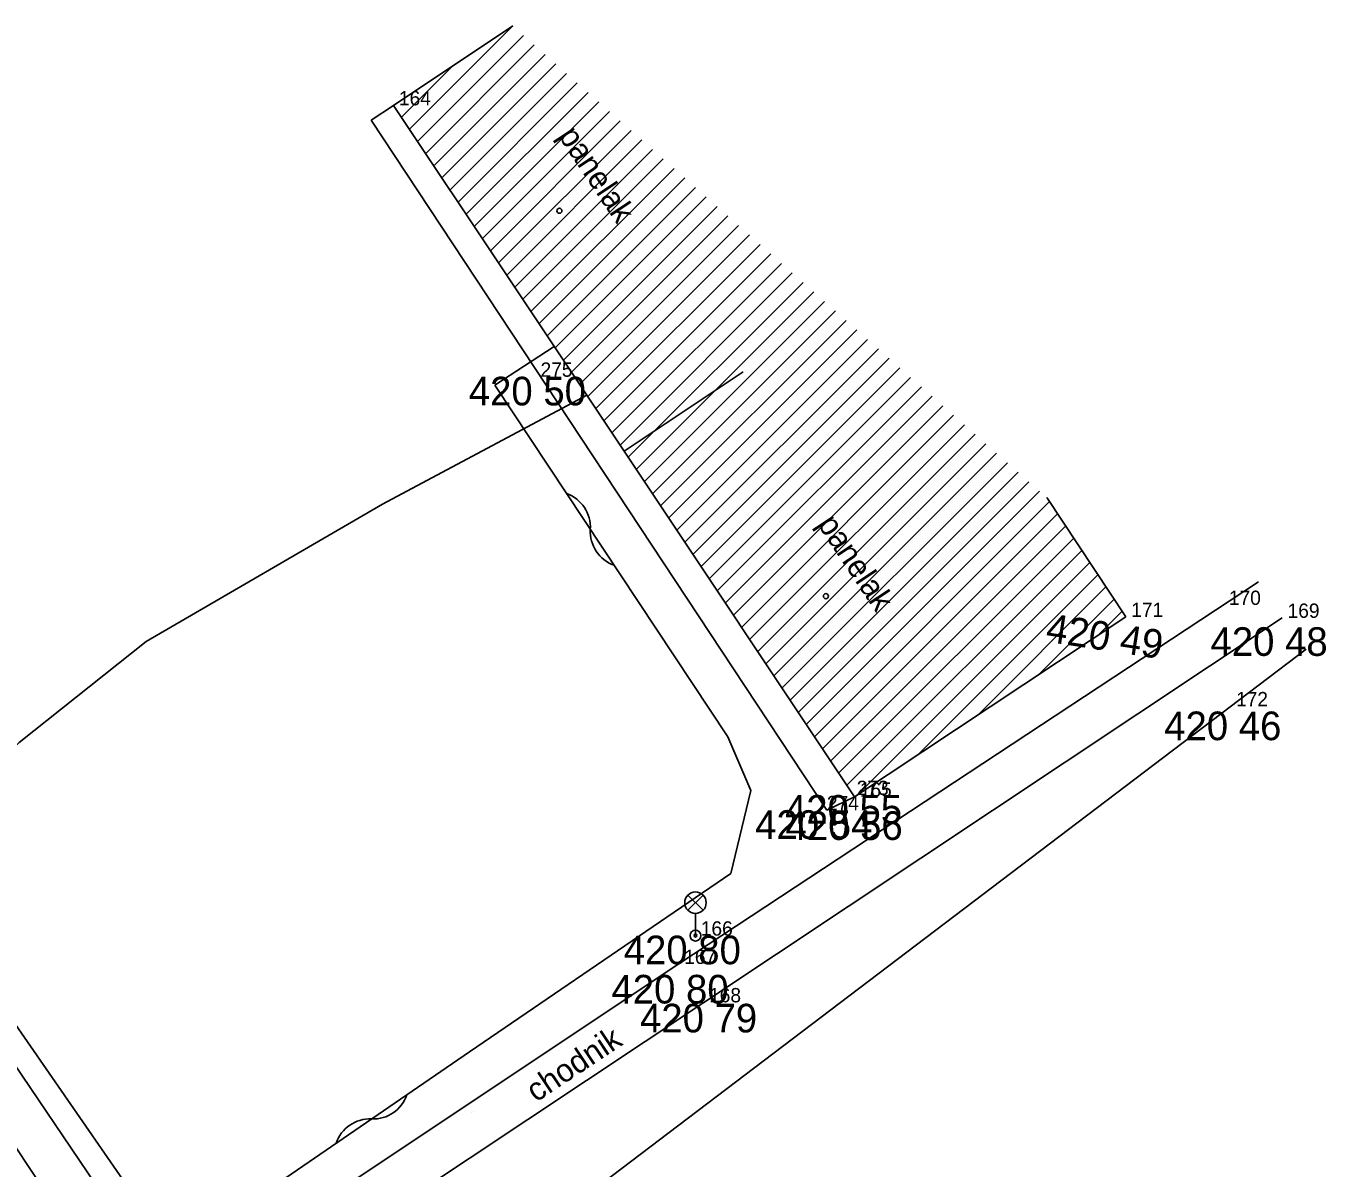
# Model space of a CAD drawing. Extents: x -559180 to -551373, y -1076947 to -1072071.
# Drawn here: x -554908.06 to -554862.66, y -1072904.4 to -1072864.51 of the extents above; entities that cross this region are included whole.
import ezdxf

# ---------------------------------------------------------------- set-up
doc = ezdxf.new("R2010")
doc.units = 0
for name, color, linetype in [('12_PLOTY', 7, 'Continuous'), ('13_PLOTY', 7, 'Continuous'), ('14_BUDOVY', 7, 'Continuous'), ('18_POLOHOPIS', 7, 'Continuous'), ('1_VODA_ZN', 7, 'Continuous'), ('20_EL_ZN', 7, 'Continuous'), ('2_VODOVOD', 7, 'Continuous'), ('30_SDEL_ZN', 7, 'Continuous'), ('32', 7, 'Continuous'), ('3_BODY', 7, 'Continuous'), ('47_ZN_STAV_OBJ$', 7, 'Continuous'), ('52_POPIS_UCELOVY', 7, 'Continuous'), ('6_VYSKY', 7, 'Continuous')]:
    doc.layers.add(name, color=color, linetype=linetype)

# ---------------------------------------------------------------- blocks, each defined once
blk = doc.blocks.new('POINT_DISPLAY')
blk.add_line((0, 0), (0, 0))
blk = doc.blocks.new('LA')
at = {"layer": '20_EL_ZN'}
for p, q in [((-0.265, 1.415), (0.265, 0.885)), ((-0.265, 0.885), (0.265, 1.415)), ((0, 0), (0, 0.775))]:
    blk.add_line(p, q, dxfattribs=at)
for centre, radius in [((0, 1.15), 0.375), ((0, 0), 0.19), ((0, 0), 0.05)]:
    blk.add_circle(centre, radius, dxfattribs=at)
blk = doc.blocks.new('BZ')
at = {"layer": '47_ZN_STAV_OBJ$'}
blk.add_circle((0, 0), 0.0875, dxfattribs=at)
blk = doc.blocks.new('SDEP')
at = {"layer": '30_SDEL_ZN'}
for centre, radius, start, end in [((0.75, -1.001), 1.251, 53.1529, 126.8469), ((2.25, 1), 1.25, 233.13, 306.8698)]:
    blk.add_arc(centre, radius, start, end, dxfattribs=at)

msp = doc.modelspace()

# ---------------------------------------------------------------- linework, layer by layer
at = {"layer": '12_PLOTY'}
msp.add_line((-554889.12, -1072905.82), (-554863.36, -1072886.274), dxfattribs=at)
at = {"layer": '13_PLOTY'}
msp.add_line((-554902.88, -1072907.4), (-554915.76, -1072888.79), dxfattribs=at)
at = {"layer": '14_BUDOVY'}
for p, q in [((-554891.059, -1072864.508), (-554895.22, -1072867.28)), ((-554895.22, -1072867.28), (-554887.175, -1072879.355)), ((-554883.014, -1072876.583), (-554887.175, -1072879.355)), ((-554887.175, -1072879.355), (-554879.13, -1072891.43)), ((-554872.411, -1072880.982), (-554869.65, -1072885.15)), ((-554879.13, -1072891.43), (-554869.65, -1072885.15))]:
    msp.add_line(p, q, dxfattribs=at)
at = {"layer": '18_POLOHOPIS'}
for p, q in [((-554896.008, -1072867.8), (-554895.22, -1072867.28)), ((-554880.09, -1072891.9), (-554896.008, -1072867.8)), ((-554891.69, -1072877.05), (-554889.612, -1072875.697)), ((-554883.55, -1072889.34), (-554891.69, -1072877.05)), ((-554885.26, -1072897.27), (-554865.018, -1072883.924)), ((-554884.39, -1072898.61), (-554864.19, -1072885.18)), ((-554917.52, -1072887.4), (-554902.89, -1072909.01)), ((-554882.75, -1072891.21), (-554883.55, -1072889.34)), ((-554883.45, -1072894.11), (-554882.75, -1072891.21)), ((-554880.09, -1072891.9), (-554879.13, -1072891.43)), ((-554892.57, -1072900.34), (-554883.45, -1072894.11)), ((-554902.89, -1072909.01), (-554885.26, -1072897.27)), ((-554902.04, -1072910.35), (-554884.39, -1072898.61)), ((-554900.77, -1072915.1), (-554910.99, -1072899.82)), ((-554902.88, -1072907.4), (-554892.57, -1072900.34))]:
    msp.add_line(p, q, dxfattribs=at)
at = {"layer": '2_VODOVOD'}
msp.add_lwpolyline([(-554925.47, -1072906.22), (-554920.69, -1072901.57), (-554916.88, -1072897.63), (-554912.47, -1072893.53), (-554908.3, -1072889.54), (-554903.86, -1072886.01), (-554895.61, -1072881.21), (-554888.478, -1072877.399)], dxfattribs=at)
at = {"layer": '32'}
for p, q in [((-554894.665, -1072868.114), (-554891.059, -1072864.508)), ((-554894.382, -1072868.538), (-554890.684, -1072864.84)), ((-554894.099, -1072868.962), (-554890.308, -1072865.171)), ((-554893.816, -1072869.387), (-554889.933, -1072865.503)), ((-554894.947, -1072867.689), (-554893.177, -1072865.919)), ((-554893.534, -1072869.811), (-554889.557, -1072865.835)), ((-554893.251, -1072870.235), (-554889.182, -1072866.166)), ((-554892.968, -1072870.66), (-554888.806, -1072866.498)), ((-554892.685, -1072871.084), (-554888.431, -1072866.83)), ((-554892.403, -1072871.509), (-554888.055, -1072867.161)), ((-554892.12, -1072871.933), (-554887.68, -1072867.493)), ((-554891.837, -1072872.357), (-554887.305, -1072867.825)), ((-554891.554, -1072872.782), (-554886.929, -1072868.156)), ((-554891.272, -1072873.206), (-554886.554, -1072868.488)), ((-554890.989, -1072873.63), (-554886.178, -1072868.82)), ((-554890.706, -1072874.055), (-554885.803, -1072869.151)), ((-554890.424, -1072874.479), (-554885.427, -1072869.483)), ((-554890.141, -1072874.904), (-554885.052, -1072869.815)), ((-554889.858, -1072875.328), (-554884.677, -1072870.146)), ((-554889.575, -1072875.752), (-554884.301, -1072870.478)), ((-554889.293, -1072876.177), (-554883.926, -1072870.81)), ((-554889.01, -1072876.601), (-554883.55, -1072871.141)), ((-554888.727, -1072877.025), (-554883.175, -1072871.473)), ((-554888.444, -1072877.45), (-554882.799, -1072871.805)), ((-554888.162, -1072877.874), (-554882.424, -1072872.136)), ((-554887.879, -1072878.298), (-554882.048, -1072872.468)), ((-554887.596, -1072878.723), (-554881.673, -1072872.8)), ((-554887.313, -1072879.147), (-554881.298, -1072873.131)), ((-554887.031, -1072879.572), (-554880.922, -1072873.463)), ((-554886.748, -1072879.996), (-554880.547, -1072873.795)), ((-554886.465, -1072880.42), (-554880.171, -1072874.126)), ((-554886.182, -1072880.845), (-554879.796, -1072874.458)), ((-554885.9, -1072881.269), (-554879.42, -1072874.79)), ((-554885.617, -1072881.693), (-554879.045, -1072875.121)), ((-554885.334, -1072882.118), (-554878.67, -1072875.453)), ((-554885.052, -1072882.542), (-554878.294, -1072875.785)), ((-554884.769, -1072882.967), (-554877.919, -1072876.116)), ((-554884.486, -1072883.391), (-554877.543, -1072876.448)), ((-554884.203, -1072883.815), (-554877.168, -1072876.78)), ((-554883.921, -1072884.24), (-554876.792, -1072877.111)), ((-554883.638, -1072884.664), (-554876.417, -1072877.443)), ((-554883.355, -1072885.088), (-554876.041, -1072877.775)), ((-554883.072, -1072885.513), (-554875.666, -1072878.106)), ((-554882.79, -1072885.937), (-554875.291, -1072878.438)), ((-554882.507, -1072886.361), (-554874.915, -1072878.77)), ((-554882.224, -1072886.786), (-554874.54, -1072879.101)), ((-554881.941, -1072887.21), (-554874.164, -1072879.433)), ((-554881.659, -1072887.635), (-554873.789, -1072879.765)), ((-554881.376, -1072888.059), (-554873.413, -1072880.096)), ((-554881.093, -1072888.483), (-554873.038, -1072880.428)), ((-554880.81, -1072888.908), (-554872.663, -1072880.76)), ((-554880.528, -1072889.332), (-554872.318, -1072881.122)), ((-554880.245, -1072889.756), (-554872.036, -1072881.548)), ((-554879.962, -1072890.181), (-554871.754, -1072881.973)), ((-554879.68, -1072890.605), (-554871.473, -1072882.398)), ((-554879.397, -1072891.03), (-554871.191, -1072882.824)), ((-554879.012, -1072891.352), (-554870.909, -1072883.249)), ((-554876.917, -1072889.964), (-554870.627, -1072883.674)), ((-554874.822, -1072888.576), (-554870.346, -1072884.1)), ((-554872.727, -1072887.189), (-554870.064, -1072884.525)), ((-554870.633, -1072885.801), (-554869.782, -1072884.95))]:
    msp.add_line(p, q, dxfattribs=at)

# ---------------------------------------------------------------- block references
at = {"layer": '1_VODA_ZN'}
for p in [(-554895.22, -1072867.28), (-554890.09, -1072876.76), (-554866.24, -1072884.73), (-554869.65, -1072885.15), (-554864.19, -1072885.18), (-554865.99, -1072888.27), (-554879.13, -1072891.43), (-554879.05, -1072891.37), (-554880.09, -1072891.9), (-554884.68, -1072896.28), (-554885.26, -1072897.27), (-554884.39, -1072898.61), (-554892.49, -1072902.464), (-554892.438, -1072902.414)]:
    msp.add_blockref('POINT_DISPLAY', p, dxfattribs=at)
at = {"layer": '20_EL_ZN'}
msp.add_blockref('LA', (-554884.68, -1072896.28), dxfattribs=at)
at = {"layer": '30_SDEL_ZN'}
for p, xscale, yscale, rotation in [((-554889.181, -1072880.839), 0.9999994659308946, 0.9999994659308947, -56.48249689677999), ((-554897.23, -1072903.531), 1.0000024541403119, 1.0000024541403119, 34.40231790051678)]:
    msp.add_blockref('SDEP', p, dxfattribs=dict(at, xscale=xscale, yscale=yscale, rotation=rotation))
at = {"layer": '32'}
msp.add_blockref('POINT_DISPLAY', (-554891.059, -1072864.508), dxfattribs=at)
at = {"layer": '47_ZN_STAV_OBJ$'}
for p in [(-554889.43, -1072870.962), (-554880.125, -1072884.423)]:
    msp.add_blockref('BZ', p, dxfattribs=at)

# ---------------------------------------------------------------- texts
at = {"layer": '3_BODY'}
for s, p in [(' 164', (-554895.22, -1072867.28)), ('275', (-554890.09, -1072876.76)), (' 170', (-554866.24, -1072884.73)), (' 171', (-554869.65, -1072885.15)), (' 169', (-554864.19, -1072885.18)), (' 172', (-554865.99, -1072888.27)), ('273', (-554879.05, -1072891.37)), (' 165', (-554879.13, -1072891.43)), ('274', (-554880.09, -1072891.9)), (' 166', (-554884.68, -1072896.28)), (' 167', (-554885.26, -1072897.27)), (' 168', (-554884.39, -1072898.61))]:
    msp.add_text(s, height=0.5, dxfattribs=at).set_placement(p)
at = {"layer": '52_POPIS_UCELOVY'}
for s, rotation, p in [('panelak', 303.6736, (-554889.494, -1072868.337)), ('panelak', 303.6736, (-554880.446, -1072881.898)), ('chodnik', 33.6601, (-554890.248, -1072902.118))]:
    msp.add_text(s, height=0.8, rotation=rotation, dxfattribs=at).set_placement(p)
at = {"layer": '6_VYSKY'}
for s, p in [('420 50', (-554892.595, -1072877.76)), ('420 48', (-554866.695, -1072886.509)), ('420 46', (-554868.312, -1072889.453)), ('420 55', (-554881.555, -1072892.37)), ('420 54', (-554882.595, -1072892.9)), ('420 56', (-554881.533, -1072892.938)), ('420 80', (-554887.185, -1072897.28)), ('420 80', (-554887.613, -1072898.651)), ('420 79', (-554886.616, -1072899.661))]:
    msp.add_text(s, height=1, dxfattribs=at).set_placement(p)
msp.add_text('420 49', height=1, rotation=351.3584, dxfattribs=at).set_placement((-554872.48, -1072886.007))

doc.saveas('drawing.dxf')
